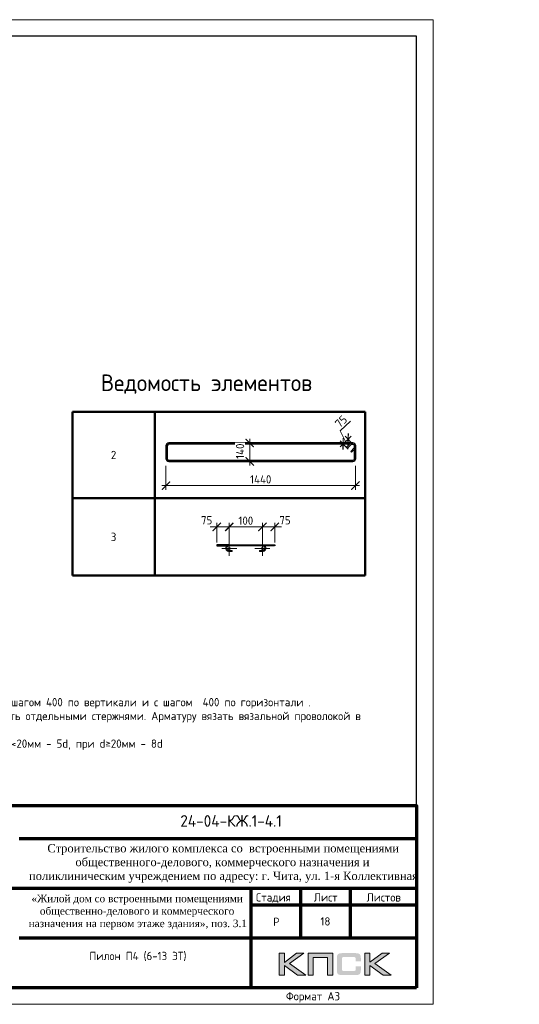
# Model space of a CAD drawing. Header units: millimetres. Extents: x 369815 to 1481759, y -423071 to -27917.
# Tile 216 of 380: x 617464 to 632550, y -265573 to -235873. Entities that reach past the tile are written whole.
import ezdxf
from ezdxf.enums import TextEntityAlignment as Align

# ---------------------------------------------------------------- set-up
doc = ezdxf.new("R2010")
doc.units = ezdxf.units.MM
doc.linetypes.add('CENTER2', pattern=[28.575, 19.05, -3.175, 3.175, -3.175])
doc.linetypes.add('GOST2.303 4', pattern=[7, 5, -2, 0])
for name, color, linetype, lineweight in [('Арм_шпильки', 143, 'Continuous', 18), ('Выноски', 20, 'Continuous', 20), ('Каркасы ригель', 3, 'Continuous', 0), ('Осевая', 10, 'CENTER2', 20), ('подоснова', 151, 'Continuous', 5), ('поз.', 2, 'Continuous', 25), ('размер', 1, 'Continuous', 25), ('РАЗМЕРЫ', 1, 'Continuous', 9), ('Рамка', 7, 'Continuous', 70), ('Текст', 7, 'Continuous', 25), ('ТОНКИЕ', 7, 'Continuous', 9)]:
    doc.layers.add(name, color=color, linetype=linetype, lineweight=lineweight)
doc.layers.add('Рамка печать', color=7, linetype='Continuous')
doc.layers.add('ТОЛСТЫЕ_ОСНОВНЫЕ', color=6, linetype='Continuous')
doc.styles.add('GOST 2.304', font='CS_Gost2304.shx')
doc.styles.add('GOST-2.304_Type-B', font='GOST_Common.ttf')
doc.styles.add('style1', font='GOST_Common.ttf', dxfattribs={"height": 500})
doc.styles.add('ГОСТ', font='GOST_Common.ttf')
doc.dimstyles.new('мой', dxfattribs={"dimscale": 100, "dimtxt": 2.5, "dimasz": 2.5, "dimexe": 1.25, "dimexo": 0.625, "dimtad": 1, "dimdec": 0, "dimtxsty": 'GOST-2.304_Type-B', "dimblk": 'ARCHTICK', "dimcen": 2.5, "dimdle": 2, "dimaunit": 1, "dimadec": 1, "dimazin": 2, "dimtfac": 1, "dimtdec": 0, "dimtmove": 1, "dimatfit": 3, "dimfxl": 1, "dimtfill": 1, "dimlwd": -1, "dimlwe": -1, "dimarcsym": 0})
doc.dimstyles.new('мой 25', dxfattribs={"dimscale": 100, "dimtxt": 2.5, "dimasz": 2.5, "dimexe": 1.25, "dimexo": 0.625, "dimtad": 1, "dimdec": 0, "dimlfac": 0.5, "dimtxsty": 'GOST-2.304_Type-B', "dimblk": 'ARCHTICK', "dimcen": 2.5, "dimdle": 1.25, "dimaunit": 1, "dimadec": 1, "dimazin": 2, "dimtfac": 1, "dimtdec": 0, "dimtmove": 1, "dimatfit": 3, "dimfxl": 6, "dimfxlon": 1, "dimtfill": 1, "dimlwd": -1, "dimlwe": -1, "dimarcsym": 0})

# ---------------------------------------------------------------- blocks, each defined once
blk = doc.blocks.new('штамп кж1.1')
at = {"layer": 'Рамка печать', "lineweight": 20}
h = blk.add_hatch(color=0, dxfattribs=at)
h.paths.add_polyline_path([(419458, -85094), (419234, -85094), (418867, -85370), (418867, -85094), (418712, -85094), (418712, -85757), (418867, -85757), (418867, -85466), (419264, -85757), (419512, -85757), (419019, -85406)])
h.paths.add_polyline_path([(419737, -85219), (420175, -85219), (420175, -85757), (420329, -85757), (420329, -85094), (420165, -85094), (419583, -85094), (419583, -85251), (419583, -85757), (419737, -85757)])
h.paths.add_polyline_path([(421451, -85091), (421295, -85091), (421295, -85754), (421451, -85754), (421451, -85462), (421847, -85754), (422095, -85754), (421602, -85403), (422041, -85091), (421818, -85091), (421451, -85367)])
blk.add_hatch(color=204, dxfattribs=at).paths.add_polyline_path([(421166, -85165), (421164, -85157), (421161, -85151), (421158, -85145), (421154, -85139), (421151, -85134), (421147, -85129), (421143, -85124), (421139, -85120), (421133, -85117), (421128, -85113), (421122, -85109), (421115, -85107), (421108, -85104), (421100, -85101), (421093, -85099), (421075, -85096), (421056, -85093), (421035, -85092), (421012, -85091), (420617, -85091), (420594, -85092), (420573, -85093), (420553, -85096), (420536, -85099), (420528, -85102), (420521, -85104), (420514, -85107), (420508, -85110), (420502, -85113), (420496, -85117), (420491, -85120), (420486, -85124), (420482, -85129), (420478, -85134), (420474, -85139), (420471, -85145), (420468, -85151), (420466, -85158), (420463, -85165), (420461, -85172), (420457, -85188), (420455, -85206), (420453, -85226), (420453, -85248), (420453, -85596), (420453, -85618), (420455, -85638), (420457, -85656), (420461, -85673), (420463, -85680), (420466, -85687), (420468, -85694), (420471, -85700), (420474, -85705), (420478, -85711), (420482, -85716), (420486, -85720), (420491, -85725), (420496, -85728), (420502, -85731), (420508, -85735), (420514, -85738), (420521, -85740), (420528, -85743), (420536, -85745), (420553, -85749), (420573, -85751), (420594, -85753), (420617, -85754), (421012, -85754), (421035, -85753), (421056, -85752), (421075, -85749), (421092, -85746), (421100, -85743), (421108, -85741), (421115, -85738), (421122, -85735), (421128, -85732), (421133, -85728), (421139, -85725), (421143, -85720), (421147, -85716), (421151, -85711), (421154, -85706), (421158, -85700), (421161, -85694), (421164, -85688), (421166, -85680), (421169, -85673), (421172, -85656), (421175, -85639), (421176, -85618), (421177, -85596), (421177, -85487), (421022, -85487), (421022, -85576), (421022, -85582), (421021, -85588), (421020, -85594), (421019, -85599), (421017, -85604), (421015, -85608), (421012, -85612), (421008, -85616), (421005, -85619), (421001, -85622), (420996, -85624), (420991, -85626), (420987, -85627), (420981, -85628), (420974, -85628), (420968, -85629), (420649, -85629), (420644, -85628), (420639, -85628), (420635, -85626), (420631, -85624), (420627, -85621), (420624, -85618), (420620, -85615), (420617, -85611), (420615, -85607), (420613, -85603), (420611, -85598), (420609, -85593), (420607, -85584), (420607, -85574), (420607, -85256), (420607, -85250), (420607, -85245), (420609, -85240), (420610, -85235), (420611, -85231), (420613, -85228), (420616, -85225), (420619, -85221), (420622, -85218), (420626, -85216), (420630, -85214), (420634, -85212), (420639, -85211), (420643, -85210), (420649, -85210), (420654, -85210), (420968, -85210), (420974, -85210), (420981, -85210), (420986, -85212), (420991, -85213), (420996, -85215), (421000, -85217), (421004, -85220), (421008, -85223), (421011, -85227), (421014, -85231), (421017, -85235), (421019, -85240), (421020, -85245), (421021, -85250), (421022, -85257), (421022, -85263), (421022, -85336), (421177, -85336), (421177, -85248), (421176, -85226), (421175, -85206), (421172, -85188), (421168, -85172)])
at = {"layer": 'Рамка', "color": 7}
for p, q in [((410858, -81634), (422858, -81634)), ((404358, -83134), (422858, -83134)), ((419358, -83134), (419358, -84634)), ((420858, -83134), (420858, -84634)), ((417858, -83634), (422858, -83634)), ((417858, -83634), (422858, -83634)), ((410858, -84634), (422858, -84634))]:
    blk.add_line(p, q, dxfattribs=at)
at = {"layer": 'Рамка'}
blk.add_line((417858, -83134), (417858, -86134), dxfattribs=at)
blk.add_lwpolyline([(422858, -86134), (404358, -86134), (404358, -80634), (422858, -80634)], close=True, dxfattribs=at)
at = {"layer": 'Рамка печать', "color": 0, "lineweight": 20}
for points in [[(418712, -85757), (418712, -85094), (418867, -85094), (418867, -85370), (419234, -85094), (419458, -85094), (419019, -85406), (419512, -85757), (419264, -85757), (418867, -85466), (418867, -85757), (418712, -85757)], [(419737, -85757), (419737, -85219), (420175, -85219), (420175, -85757), (420329, -85757), (420329, -85094), (420165, -85094), (419583, -85094), (419583, -85251), (419583, -85757), (419737, -85757)], [(421295, -85754), (421295, -85091), (421451, -85091), (421451, -85367), (421818, -85091), (422041, -85091), (421602, -85403), (422095, -85754), (421847, -85754), (421451, -85462), (421451, -85754), (421295, -85754)]]:
    blk.add_lwpolyline(points, close=True, dxfattribs=at)
at = {"layer": 'Текст', "color": 7, "style": 'ГОСТ'}
blk.add_text('24-04-КЖ.1-4.1', height=350, dxfattribs=at).set_placement((417259, -81103), align=Align.MIDDLE_CENTER)
for s, p in [('Стадия', (418009, -83534)), ('Лист', (419758, -83534)), ('Листов', (421350, -83534)), ('Р', (418530, -84272))]:
    blk.add_text(s, height=250, dxfattribs=at).set_placement(p)
at = {"layer": 'Текст', "color": 7, "attachment_point": 1, "style": 'ГОСТ'}
for s, width, heights, insert, char_height in [('\\pi594.35517;{\\fTimes New Roman|b0|i0|c204|p18;\\C256;Строительство жилого комплекса со  встроенными помещениями \\P\\pi1441.86779;общественного-делового, коммерческого назначения и \\P\\pi41.3631;поликлиническим учреждением по адресу: г. Чита, ул. 1-я Коллективная}', 11543.07, [0], (411117, -81801), 250), ('\\pi389.01406;{\\fTimes New Roman|b0|i0|c204|p18;\\C256;«Жилой дом со встроенными помещениями \\P\\pi641.91601;общественно-делового и коммерческого \\P\\pi302.06381;назначения на первом этаже здания», поз. 3.1\\P}', 7000, [1500], (410844, -83331), 225)]:
    blk.add_mtext_dynamic_manual_height_columns(s, width=width, gutter_width=12.5, heights=heights, dxfattribs=dict(at, insert=insert, char_height=char_height))
blk = doc.blocks.new('*T888')
at = {"layer": 'Выноски', "color": 0, "linetype": 'ByBlock', "lineweight": 50, "transparency": 16777216}
for p, q in [((0, 0), (8834, 0)), ((0, 0), (0, -4943)), ((2484, 0), (2484, -4943)), ((8834, 0), (8834, -4943)), ((0, -2606), (8834, -2606)), ((0, -4943), (8834, -4943))]:
    blk.add_line(p, q, dxfattribs=at)
at = {"layer": 'Выноски', "color": 0, "transparency": 16777216, "char_height": 250, "width": 2183.67, "attachment_point": 5, "style": 'GOST-2.304_Type-B'}
for s, insert in [('2', (1242, -1303)), ('3', (1242, -3774))]:
    blk.add_mtext(s, dxfattribs=dict(at, insert=insert))
blk = doc.blocks.new('*U121')
for p, q in [((-8, 0), (-7, 7.2)), ((-7, -7.2), (-8, 0)), ((-7, 7.2), (-4.2, 14)), ((-4.2, 14), (0.2, 19.8)), ((0.2, 19.8), (6, 24.2)), ((6, 24.2), (12.8, 27)), ((12.8, 27), (20, 28)), ((44, 28), (20, 28)), ((20, 20), (44, 20)), ((44, 20), (44, 28)), ((262.7, 28), (286.7, 28)), ((262.7, 20), (262.7, 28)), ((286.7, 20), (262.7, 20)), ((293.9, 27), (286.7, 28)), ((300.7, 24.2), (293.9, 27)), ((306.5, 19.8), (300.7, 24.2)), ((310.9, 14), (306.5, 19.8)), ((313.7, 7.2), (310.9, 14)), ((314.7, 0), (313.7, 7.2)), ((-4.2, -14), (-7, -7.2)), ((0.2, -19.8), (-4.2, -14)), ((6, -24.2), (0.2, -19.8)), ((12.8, -27), (6, -24.2)), ((20, -28), (12.8, -27)), ((20, -28), (286.7, -28)), ((286.7, -28), (293.9, -27)), ((293.9, -27), (300.7, -24.2)), ((300.7, -24.2), (306.5, -19.8)), ((306.5, -19.8), (310.9, -14)), ((310.9, -14), (313.7, -7.2)), ((313.7, -7.2), (314.7, 0))]:
    blk.add_line(p, q)
at = {"color": 0, "linetype": 'ByBlock', "lineweight": -2}
for p, q in [((0, 0), (0.7, 5.2)), ((0.7, 5.2), (2.7, 10)), ((2.7, 10), (5.9, 14.1)), ((5.9, 14.1), (10, 17.3)), ((10, 17.3), (14.8, 19.3)), ((14.8, 19.3), (20, 20)), ((291.8, 19.3), (286.7, 20)), ((296.7, 17.3), (291.8, 19.3)), ((300.8, 14.1), (296.7, 17.3)), ((304, 10), (300.8, 14.1)), ((306, 5.2), (304, 10)), ((306.7, 0), (306, 5.2)), ((0.7, -5.2), (0, 0)), ((2.7, -10), (0.7, -5.2)), ((5.9, -14.1), (2.7, -10)), ((10, -17.3), (5.9, -14.1)), ((14.8, -19.3), (10, -17.3)), ((20, -20), (14.8, -19.3)), ((20, -20), (286.7, -20)), ((286.7, -20), (291.8, -19.3)), ((291.8, -19.3), (296.7, -17.3)), ((296.7, -17.3), (300.8, -14.1)), ((300.8, -14.1), (304, -10)), ((304, -10), (306, -5.2)), ((306, -5.2), (306.7, 0))]:
    blk.add_line(p, q, dxfattribs=at)
at = {"style": 'GOST 2.304', "oblique": 15, "flags": 9}
for tag, p in [('ДИАМЕТР', (117.8, -62.2)), ('ДЛИНА', (118.1, -72.5)), ('ПОЗИЦИЯ', (118, -56.6)), ('КЛАСС', (118, -67.8)), ('МАССА', (118.7, -78.2))]:
    blk.add_attdef(tag, p, '', height=2.5, dxfattribs=at)
blk = doc.blocks.new('_ArchTick')
at = {"color": 0, "linetype": 'ByBlock', "const_width": 0.15}
blk.add_lwpolyline([(-0.5, -0.5), (0.5, 0.5)], dxfattribs=at)
blk = doc.blocks.new('*D889')
at = {"layer": 'DEFPOINTS', "color": 0, "transparency": 16777216}
for p in [(624792, -251173), (623792, -251710), (624792, -251709)]:
    blk.add_point(p, dxfattribs=at)
at = {"layer": 'РАЗМЕРЫ', "color": 0, "linetype": 'Continuous', "transparency": 16777216}
for p, q in [((623592, -251173), (624992, -251173)), ((623792, -251647), (623792, -251048)), ((624792, -251647), (624792, -251048))]:
    blk.add_line(p, q, dxfattribs=at)
at = {"layer": 'РАЗМЕРЫ', "color": 0, "transparency": 16777216, "xscale": 250, "yscale": 250, "zscale": 250, "rotation": 180}
blk.add_blockref('_ArchTick', (623792, -251173), dxfattribs=at)
at = {"layer": 'РАЗМЕРЫ', "color": 0, "transparency": 16777216, "xscale": 250, "yscale": 250, "zscale": 250}
blk.add_blockref('_ArchTick', (624792, -251173), dxfattribs=at)
at = {"layer": 'РАЗМЕРЫ', "color": 0, "transparency": 16777216, "insert": (624292, -250985), "char_height": 250, "attachment_point": 5, "style": 'GOST-2.304_Type-B', "bg_fill": 3, "box_fill_scale": 1.1, "bg_fill_color": 256, "bg_fill_true_color": 13158600, "bg_fill_transparency": 0}
blk.add_mtext('100', dxfattribs=at)
blk = doc.blocks.new('*D903')
at = {"layer": 'DEFPOINTS', "color": 0, "transparency": 16777216}
for p in [(623416, -251709), (623792, -251710)]:
    blk.add_point(p, dxfattribs=at)
at = {"layer": 'РАЗМЕРЫ', "color": 0, "linetype": 'Continuous', "transparency": 16777216}
for p, q in [((623992, -251173), (623216, -251173)), ((623416, -251647), (623416, -251048)), ((623792, -251647), (623792, -251048))]:
    blk.add_line(p, q, dxfattribs=at)
at = {"layer": 'РАЗМЕРЫ', "color": 0, "transparency": 16777216, "xscale": 250, "yscale": 250, "zscale": 250}
blk.add_blockref('_ArchTick', (623792, -251173), dxfattribs=at)
at = {"layer": 'РАЗМЕРЫ', "color": 0, "transparency": 16777216, "insert": (623109, -250971), "char_height": 250, "attachment_point": 5, "style": 'GOST-2.304_Type-B', "bg_fill": 3, "box_fill_scale": 1.1, "bg_fill_color": 256, "bg_fill_true_color": 13158600, "bg_fill_transparency": 0}
blk.add_mtext('75', dxfattribs=at)
at = {"layer": 'DEFPOINTS', "color": 0, "transparency": 16777216}
blk.add_point((623416, -251173), dxfattribs=at)
at = {"layer": 'РАЗМЕРЫ', "color": 0, "transparency": 16777216, "xscale": 250, "yscale": 250, "zscale": 250, "rotation": 180}
blk.add_blockref('_ArchTick', (623416, -251173), dxfattribs=at)
blk = doc.blocks.new('*D904')
at = {"layer": 'DEFPOINTS', "color": 0, "transparency": 16777216}
for p in [(624792, -251710), (625168, -251709)]:
    blk.add_point(p, dxfattribs=at)
at = {"layer": 'РАЗМЕРЫ', "color": 0, "linetype": 'Continuous', "transparency": 16777216}
for p, q in [((624592, -251173), (625368, -251173)), ((624792, -251647), (624792, -251048)), ((625168, -251647), (625168, -251048))]:
    blk.add_line(p, q, dxfattribs=at)
at = {"layer": 'РАЗМЕРЫ', "color": 0, "transparency": 16777216, "xscale": 250, "yscale": 250, "zscale": 250, "rotation": 180}
blk.add_blockref('_ArchTick', (624792, -251173), dxfattribs=at)
at = {"layer": 'РАЗМЕРЫ', "color": 0, "transparency": 16777216, "insert": (625475, -250971), "char_height": 250, "attachment_point": 5, "style": 'GOST-2.304_Type-B', "bg_fill": 3, "box_fill_scale": 1.1, "bg_fill_color": 256, "bg_fill_true_color": 13158600, "bg_fill_transparency": 0}
blk.add_mtext('75', dxfattribs=at)
at = {"layer": 'DEFPOINTS', "color": 0, "transparency": 16777216}
blk.add_point((625168, -251173), dxfattribs=at)
at = {"layer": 'РАЗМЕРЫ', "color": 0, "transparency": 16777216, "xscale": 250, "yscale": 250, "zscale": 250}
blk.add_blockref('_ArchTick', (625168, -251173), dxfattribs=at)
blk = doc.blocks.new('*U78')
at = {"layer": 'ТОЛСТЫЕ_ОСНОВНЫЕ', "color": 6}
blk.add_lwpolyline([(20, 5), (415, 5), (415, 292), (20, 292)], close=True, dxfattribs=at)
at = {"layer": 'ТОНКИЕ'}
blk.add_lwpolyline([(0, 0), (420, 0), (420, 297), (0, 297)], close=True, dxfattribs=at)
at = {"layer": 'Текст', "style": 'style1'}
blk.add_text('Формат А3', height=2.5, dxfattribs=at).set_placement((375.57, 1.2))
blk = doc.blocks.new('*T899')
at = {"layer": 'Каркасы ригель', "color": 0, "linetype": 'ByBlock', "lineweight": -2, "transparency": 16777216}
for p, q in [((0, 0), (1500, 0)), ((0, -1000), (1500, -1000))]:
    blk.add_line(p, q, dxfattribs=at)
at = {"layer": 'Каркасы ригель', "color": 0, "linetype": 'ByBlock', "lineweight": 50, "transparency": 16777216}
for p, q in [((0, 0), (0, -1000)), ((1500, 0), (1500, -1000))]:
    blk.add_line(p, q, dxfattribs=at)
at = {"layer": 'Каркасы ригель', "color": 0, "linetype": 'Continuous', "lineweight": 0, "transparency": 16777216, "insert": (750, -500), "char_height": 250, "width": 1000, "attachment_point": 5, "style": 'ГОСТ'}
blk.add_mtext('18', dxfattribs=at)
blk = doc.blocks.new('*D1970')
at = {"layer": 'DEFPOINTS', "color": 0, "transparency": 16777216}
for p in [(621881, -248973), (627602, -249111), (621881, -249927)]:
    blk.add_point(p, dxfattribs=at)
at = {"layer": 'РАЗМЕРЫ', "color": 0, "linetype": 'Continuous', "transparency": 16777216}
for p, q in [((621881, -249327), (621881, -250052)), ((627602, -249327), (627602, -250052)), ((627727, -249927), (621756, -249927))]:
    blk.add_line(p, q, dxfattribs=at)
at = {"layer": 'РАЗМЕРЫ', "color": 0, "transparency": 16777216, "xscale": 250, "yscale": 250, "zscale": 250, "rotation": 180}
blk.add_blockref('_ArchTick', (621881, -249927), dxfattribs=at)
at = {"layer": 'РАЗМЕРЫ', "color": 0, "transparency": 16777216, "xscale": 250, "yscale": 250, "zscale": 250}
blk.add_blockref('_ArchTick', (627602, -249927), dxfattribs=at)
at = {"layer": 'РАЗМЕРЫ', "color": 0, "transparency": 16777216, "insert": (624742, -249739), "char_height": 250, "attachment_point": 5, "style": 'GOST-2.304_Type-B', "bg_fill": 3, "box_fill_scale": 1.1, "bg_fill_color": 256, "bg_fill_true_color": 13158600, "bg_fill_transparency": 0}
blk.add_mtext('1440', dxfattribs=at)
blk = doc.blocks.new('*U1966')
at = {"color": 0, "linetype": 'ByBlock', "lineweight": -2}
for p, q in [((108.4, 1437.4), (12.5, 1437.4)), ((108.4, 1427.4), (12.5, 1427.4)), ((38.8, 1427.4), (60.9, 1405.4)), ((-10, 1414.9), (-10, 12.5)), ((-10, 1407.9), (-10, 1414.9)), ((22, 1366.6), (-3.4, 1392)), ((0, 1407.9), (0, 1414.9)), ((0, 1388.6), (0, 12.5)), ((3.7, 1399.1), (29.1, 1373.6)), ((29.1, 1373.6), (22, 1366.6)), ((53.8, 1398.3), (28.3, 1423.8)), ((60.9, 1405.4), (53.8, 1398.3)), ((120.9, 12.5), (120.9, 1414.9)), ((130.9, 12.5), (130.9, 1414.9)), ((12.5, 0), (108.4, 0)), ((12.5, -10), (108.4, -10))]:
    blk.add_line(p, q, dxfattribs=at)
for centre, radius, start, end in [((12.5, 1414.9), 22.5, 90, 180), ((12.5, 1414.9), 12.5, 90, 180), ((19.5, 1414.9), 12.5, 45, 90), ((108.4, 1414.9), 22.5, 0, 90), ((108.4, 1414.9), 12.5, 0, 90), ((12.5, 1407.9), 22.5, 180, 225), ((12.5, 1407.9), 12.5, 180, 225), ((12.5, 12.5), 22.5, 180, 270), ((12.5, 12.5), 12.5, 180, 270), ((108.4, 12.5), 12.5, 270, 0), ((108.4, 12.5), 22.5, 270, 0)]:
    blk.add_arc(centre, radius, start, end, dxfattribs=at)
at = {"style": 'GOST 2.304', "oblique": 15, "flags": 9}
for tag, p in [('ДИАМЕТР', (-52.8, -63)), ('КЛАСС', (-53, -68.7)), ('ДЛИНА', (-52.5, -73.8)), ('ПОЗИЦИЯ', (-52.3, -58)), ('МАССА', (-52.3, -78.3))]:
    blk.add_attdef(tag, p, '', height=2.5, dxfattribs=at)
blk = doc.blocks.new('*D1971')
at = {"layer": 'DEFPOINTS', "color": 0, "transparency": 16777216}
for p in [(624410, -248641), (625920, -248641), (625574, -249200)]:
    blk.add_point(p, dxfattribs=at)
at = {"layer": 'РАЗМЕРЫ', "color": 0, "linetype": 'Continuous', "transparency": 16777216}
for p, q in [((624410, -249325), (624410, -248516)), ((625010, -248641), (624285, -248641)), ((625010, -249200), (624285, -249200))]:
    blk.add_line(p, q, dxfattribs=at)
at = {"layer": 'РАЗМЕРЫ', "color": 0, "transparency": 16777216, "insert": (624118, -248889), "char_height": 250, "attachment_point": 5, "rotation": 90, "style": 'GOST-2.304_Type-B', "bg_fill": 3, "box_fill_scale": 1.1, "bg_fill_color": 256, "bg_fill_true_color": 13158600, "bg_fill_transparency": 0}
blk.add_mtext('140', dxfattribs=at)
at = {"layer": 'РАЗМЕРЫ', "color": 0, "transparency": 16777216, "xscale": 250, "yscale": 250, "zscale": 250}
for p, rotation in [((624410, -248641), 90), ((624410, -249200), 270)]:
    blk.add_blockref('_ArchTick', p, dxfattribs=dict(at, rotation=rotation))
blk = doc.blocks.new('*D2339')
at = {"layer": 'DEFPOINTS', "color": 0, "transparency": 16777216}
for p in [(627381, -248523), (627429, -248878), (627581, -248734)]:
    blk.add_point(p, dxfattribs=at)
at = {"layer": 'РАЗМЕРЫ', "color": 0, "linetype": 'Continuous', "transparency": 16777216}
for p, q in [((627143, -248275), (627450, -247983)), ((627305, -248595), (627143, -248275)), ((627139, -248753), (627472, -248437)), ((627386, -248832), (627143, -248577)), ((627538, -248688), (627295, -248433))]:
    blk.add_line(p, q, dxfattribs=at)
at = {"layer": 'РАЗМЕРЫ', "color": 0, "transparency": 16777216, "xscale": 250, "yscale": 250, "zscale": 250}
for p, rotation in [((627229, -248667), 223.5387359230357), ((627381, -248523), 43.53873592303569)]:
    blk.add_blockref('_ArchTick', p, dxfattribs=dict(at, rotation=rotation))
at = {"layer": 'РАЗМЕРЫ', "color": 0, "transparency": 16777216, "insert": (627168, -247993), "char_height": 250, "attachment_point": 5, "rotation": 43.5387, "style": 'GOST-2.304_Type-B', "bg_fill": 3, "box_fill_scale": 1.1, "bg_fill_color": 256, "bg_fill_true_color": 13158600, "bg_fill_transparency": 0}
blk.add_mtext('75', dxfattribs=at)

msp = doc.modelspace()

# ---------------------------------------------------------------- block references
for name, p in [('*T888', (619057.1, -247699.3, 3100)), ('*T899', (625946.5, -262573.2, 3100))]:
    msp.add_blockref(name, p)
at = {"layer": 'Арм_шпильки', "color": 3, "xscale": 3.75, "yscale": 3.75, "zscale": 3.75, "rotation": 180}
msp.add_blockref('*U121', (624867.1, -251814.1, 3100), dxfattribs=at)
at = {"layer": 'размер'}
for p in [(72562.5, -178938.9, 3100), (116435.2, -178938.9, 3100), (161542.1, -178938.9, 3100), (206588.2, -178938.9, 3100)]:
    msp.add_blockref('штамп кж1.1', p, dxfattribs=at)

# ---------------------------------------------------------------- texts
at = {"ltscale": 100, "char_height": 250, "width": 17398.124, "attachment_point": 1, "style": 'GOST-2.304_Type-B'}
for insert in [(521291.1, -255917.8, 3100), (566398, -255917.8, 3100), (611444.1, -255917.8, 3100)]:
    msp.add_mtext('\\pi-750,l750,t750,5000;1.^IОбщие примечания см. лист 1\\P2.^IШпильки поз.3 устанавливать с шагом 400 по вертикали и с шагом  400 по горизонтали .\\P3.^IАрмирование пилонов  выполнять отдельными стержнями. Арматуру вязать вязальной проволокой в каждом пересечении.\\P{\\C7;4.^IДиаметр оправки стержня при d<20мм - 5d, при d≥20мм - 8d}', dxfattribs=dict(at, insert=insert))
at = {"layer": 'РАЗМЕРЫ', "insert": (623103.7, -246865.3, 3100), "char_height": 500, "attachment_point": 5, "style": 'GOST-2.304_Type-B'}
msp.add_mtext_dynamic_manual_height_columns('{\\C0;Ведомость элементов}', width=15225.227, gutter_width=15, heights=[0], dxfattribs=at)
at = {"layer": 'Текст', "color": 7, "char_height": 250, "attachment_point": 1, "style": 'ГОСТ'}
for s, insert in [('\\pi3500;{\\C0;\\P\\pi1309.09091;План пилонов} 6-13-го этажа{\\H1.83333x; }', (483420.8, -263573.2, 3100)), ('\\pi3500;{\\C256;\\P\\pi2159.09091;Пилон П1 (6-13 ЭТ)}', (527293.5, -263573.2, 3100)), ('\\pi3500;{\\C256;\\P\\pi2134.09091;Пилон П2 (6-13 ЭТ)}', (572400.4, -263573.2, 3100)), ('\\pi3500;{\\C256;\\P\\pi2121.59091;Пилон П4 (6-13 ЭТ)}', (617446.5, -263573.2, 3100))]:
    msp.add_mtext_dynamic_manual_height_columns(s, width=7000, gutter_width=12.5, heights=[1500], dxfattribs=dict(at, insert=insert))

# ---------------------------------------------------------------- next in the draw order: dimensions: what is measured, and where the dimension line sits
at = {"layer": 'РАЗМЕРЫ', "color": 146, "true_color": 0x006272}
dim = msp.add_linear_dim(base=(624792.1, -251172.6, 3100), p1=(623792.1, -251709.8, 3100), p2=(624792.1, -251709.1, 3100), text='100', dimstyle='мой', dxfattribs=at)
dim.commit()
dim.dimension.update_dxf_attribs({"geometry": '*D889', "text_midpoint": (624292.1, -250985.1, 3100)})

# ---------------------------------------------------------------- next in the draw order: linework, layer by layer
at = {"layer": 'поз.', "linetype": 'GOST2.303 4', "ltscale": 0.4, "elevation": 3100}
for points in [[(623792.1, -251709.1), (623416.1, -251709.1), (623416.1, -251739.1), (623790.8, -251739.3)], [(624792.1, -251709.1), (625168.1, -251709.1), (625168.1, -251739.1), (624793.4, -251739.3)]]:
    msp.add_lwpolyline(points, dxfattribs=at)

# ---------------------------------------------------------------- next in the draw order: dimensions: what is measured, and where the dimension line sits
at = {"layer": 'РАЗМЕРЫ', "color": 146}
dim = msp.add_linear_dim(base=(623416.1, -251172.6, 3100), p1=(623792.1, -251709.8, 3100), p2=(623416.1, -251709.1, 3100), text='75', dimstyle='мой', dxfattribs=at)
dim.commit()
dim.dimension.update_dxf_attribs({"geometry": '*D903', "text_midpoint": (623109.3, -251158.3, 3100), "dimtype": 160})
dim = msp.add_linear_dim(base=(625168.1, -251172.6, 3100), p1=(624792.1, -251709.8, 3100), p2=(625168.1, -251709.1, 3100), angle=180, text='75', dimstyle='мой', dxfattribs=at)
dim.commit()
dim.dimension.update_dxf_attribs({"geometry": '*D904', "text_midpoint": (625475, -251158.3, 3100), "dimtype": 160})

# ---------------------------------------------------------------- next in the draw order: linework, layer by layer
at = {"layer": 'Осевая', "ltscale": 0.1}
for p, q in [((624016.3, -251825.7, 3100), (623568, -251825.7, 3100)), ((623792.1, -251601.6, 3100), (623792.1, -252049.8, 3100)), ((625016.2, -251825.7, 3100), (624567.9, -251825.7, 3100)), ((624792.1, -251601.6, 3100), (624792.1, -252049.8, 3100))]:
    msp.add_line(p, q, dxfattribs=at)
at = {"layer": 'подоснова'}
for centre in [(623792.1, -251825.7, 3100), (624792.1, -251825.7, 3100)]:
    msp.add_circle(centre, 32, dxfattribs=at)

# ---------------------------------------------------------------- next in the draw order: block references
at = {"xscale": 100, "yscale": 100, "zscale": 100}
msp.add_blockref('*U78', (587946.5, -265573.2, 3100), dxfattribs=at)

# ---------------------------------------------------------------- next in the draw order: dimensions: what is measured, and where the dimension line sits
at = {"layer": 'РАЗМЕРЫ', "color": 146, "true_color": 0x006272}
dim = msp.add_linear_dim(base=(621881, -249927, 3100), p1=(627602.2, -249111.4, 3100), p2=(621881, -248972.6, 3100), text='1440', dimstyle='мой 25', override={"dimlfac": 0.25}, dxfattribs=at)
dim.commit()
dim.dimension.update_dxf_attribs({"geometry": '*D1970', "text_midpoint": (624741.6, -249739.5, 3100)})

# ---------------------------------------------------------------- next in the draw order: block references
at = {"lineweight": 30, "xscale": 3.959999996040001, "yscale": 3.959999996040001, "zscale": 3.959999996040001, "rotation": 269.9999999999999}
msp.add_blockref('*U1966', (621920.6, -248680.5, 3100), dxfattribs=at)

# ---------------------------------------------------------------- next in the draw order: dimensions: what is measured, and where the dimension line sits
at = {"layer": 'РАЗМЕРЫ', "color": 146, "true_color": 0x006272}
dim = msp.add_aligned_dim(p1=(627429.4, -248877.7), p2=(627581, -248733.7), distance=290.3, text='75', dimstyle='мой 25', override={"dimlfac": 0.25}, dxfattribs=at)
dim.commit()
dim.dimension.update_dxf_attribs({"geometry": '*D2339', "text_midpoint": (627059.3, -248096)})
dim = msp.add_linear_dim(base=(624410.2, -248640.9, 3100), p1=(625574.2, -249200.2, 3100), p2=(625919.9, -248640.9, 3100), angle=90, dimstyle='мой 25', override={"dimlfac": 0.25}, dxfattribs=at)
dim.commit()
dim.dimension.update_dxf_attribs({"geometry": '*D1971', "text_midpoint": (624305.1, -248889, 3100), "dimtype": 160})

doc.saveas('drawing.dxf')
